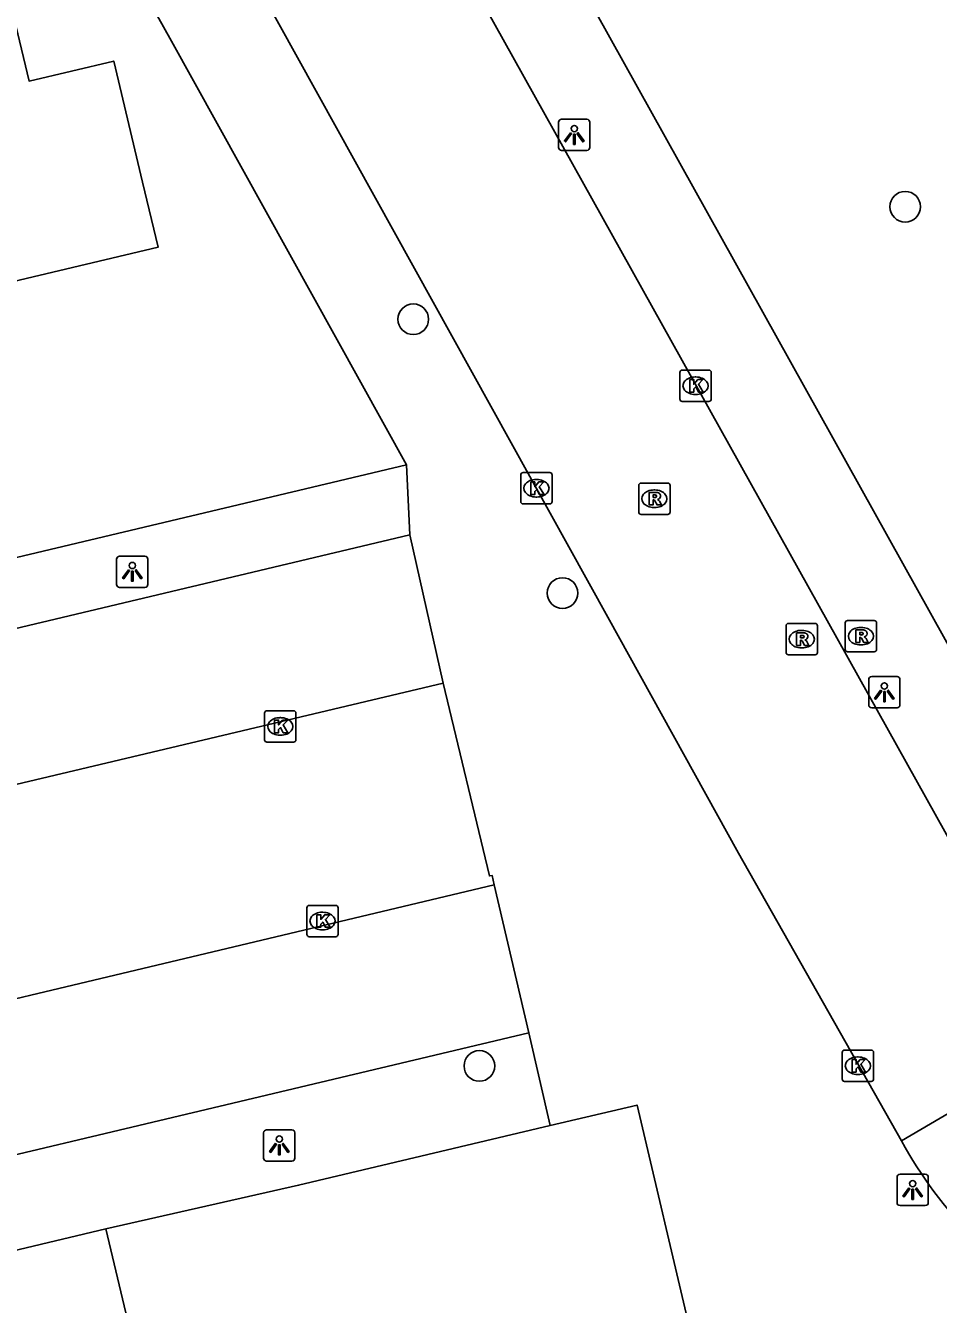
# Model space of a CAD drawing. Extents: x 158038 to 159242, y 380133 to 381214.
# Drawn here: x 158678.56 to 158707.69, y 380464.18 to 380505 of the extents above; entities that cross this region are included whole.
import ezdxf

# ---------------------------------------------------------------- set-up
doc = ezdxf.new("R2010")
doc.units = 0
for name, color, linetype in [('IMGEO_Boom', 7, 'Continuous'), ('IMGEO_Hek', 7, 'Continuous'), ('IMGEO_Kolk', 7, 'Continuous'), ('IMGEO_Lichtpunt', 7, 'Continuous'), ('IMGEO_Pand', 7, 'Continuous'), ('IMGEO_Rijbaan_lokaal_open', 7, 'Continuous'), ('IMGEO_Rioolput', 7, 'Continuous'), ('IMGEO_Voetpad_open', 7, 'Continuous')]:
    doc.layers.add(name, color=color, linetype=linetype)

msp = doc.modelspace()

# ---------------------------------------------------------------- linework, layer by layer
at = {"layer": 'IMGEO_Boom'}
for centre in [(158706.632, 380499.217), (158690.932, 380495.625), (158695.695, 380486.885), (158693.042, 380471.788)]:
    msp.add_circle(centre, 0.489, dxfattribs=at)
at = {"layer": 'IMGEO_Hek'}
for points in [[(158683.218, 380504.501), (158690.712, 380490.978)], [(158690.712, 380490.978), (158656.99, 380482.96)], [(158681.122, 380466.593), (158687.271, 380467.982)]]:
    msp.add_lwpolyline(points, dxfattribs=at)
at = {"layer": 'IMGEO_Kolk'}
for p, q in [((158699.44, 380493.077), (158699.44, 380493.929)), ((158699.515, 380494.003), (158700.367, 380494.003)), ((158700.441, 380493.929), (158700.441, 380493.077)), ((158699.928, 380493.783), (158699.953, 380493.783)), ((158699.951, 380493.223), (158699.926, 380493.223)), ((158700.367, 380493.003), (158699.515, 380493.003)), ((158694.363, 380489.804), (158694.363, 380490.656)), ((158694.438, 380490.73), (158695.29, 380490.73)), ((158695.364, 380490.656), (158695.364, 380489.804)), ((158694.851, 380490.51), (158694.876, 380490.51)), ((158694.874, 380489.95), (158694.849, 380489.95)), ((158695.29, 380489.73), (158694.438, 380489.73)), ((158686.188, 380482.201), (158686.188, 380483.053)), ((158686.263, 380483.127), (158687.115, 380483.127)), ((158686.676, 380482.907), (158686.701, 380482.907)), ((158687.189, 380483.053), (158687.189, 380482.201)), ((158687.115, 380482.127), (158686.263, 380482.127)), ((158686.699, 380482.347), (158686.674, 380482.347)), ((158687.535, 380475.989), (158687.535, 380476.841)), ((158687.61, 380476.915), (158688.462, 380476.915)), ((158688.023, 380476.695), (158688.048, 380476.695)), ((158688.536, 380476.841), (158688.536, 380475.989)), ((158688.462, 380475.915), (158687.61, 380475.915)), ((158688.046, 380476.135), (158688.021, 380476.135)), ((158704.621, 380471.369), (158704.621, 380472.221)), ((158704.696, 380472.295), (158705.548, 380472.295)), ((158705.622, 380472.221), (158705.622, 380471.369)), ((158705.109, 380472.075), (158705.134, 380472.075)), ((158705.132, 380471.515), (158705.107, 380471.515)), ((158705.548, 380471.295), (158704.696, 380471.295))]:
    msp.add_line(p, q, dxfattribs=at)
for points in [[(158699.44, 380493.077), (158699.44, 380493.929)], [(158699.515, 380494.003), (158700.367, 380494.003)], [(158700.441, 380493.929), (158700.441, 380493.077)], [(158699.761, 380493.703), (158699.884, 380493.703), (158699.884, 380493.552), (158700.014, 380493.703), (158700.178, 380493.703), (158700.032, 380493.552), (158700.185, 380493.303), (158700.033, 380493.303), (158699.948, 380493.467), (158699.884, 380493.4), (158699.884, 380493.303), (158699.761, 380493.303), (158699.761, 380493.703)], [(158700.367, 380493.003), (158699.515, 380493.003)], [(158694.363, 380489.804), (158694.363, 380490.656)], [(158694.438, 380490.73), (158695.29, 380490.73)], [(158695.364, 380490.656), (158695.364, 380489.804)], [(158694.684, 380490.43), (158694.807, 380490.43), (158694.807, 380490.279), (158694.937, 380490.43), (158695.101, 380490.43), (158694.955, 380490.279), (158695.108, 380490.03), (158694.956, 380490.03), (158694.871, 380490.194), (158694.807, 380490.127), (158694.807, 380490.03), (158694.684, 380490.03), (158694.684, 380490.43)], [(158695.29, 380489.73), (158694.438, 380489.73)], [(158686.188, 380482.201), (158686.188, 380483.053)], [(158686.263, 380483.127), (158687.115, 380483.127)], [(158686.509, 380482.827), (158686.632, 380482.827), (158686.632, 380482.676), (158686.762, 380482.827), (158686.926, 380482.827), (158686.78, 380482.676), (158686.933, 380482.427), (158686.781, 380482.427), (158686.696, 380482.591), (158686.632, 380482.524), (158686.632, 380482.427), (158686.509, 380482.427), (158686.509, 380482.827)], [(158687.189, 380483.053), (158687.189, 380482.201)], [(158687.115, 380482.127), (158686.263, 380482.127)], [(158687.535, 380475.989), (158687.535, 380476.841)], [(158687.61, 380476.915), (158688.462, 380476.915)], [(158688.536, 380476.841), (158688.536, 380475.989)], [(158687.856, 380476.615), (158687.979, 380476.615), (158687.979, 380476.464), (158688.109, 380476.615), (158688.273, 380476.615), (158688.127, 380476.464), (158688.28, 380476.215), (158688.128, 380476.215), (158688.043, 380476.379), (158687.979, 380476.312), (158687.979, 380476.215), (158687.856, 380476.215), (158687.856, 380476.615)], [(158688.462, 380475.915), (158687.61, 380475.915)], [(158704.621, 380471.369), (158704.621, 380472.221)], [(158704.696, 380472.295), (158705.548, 380472.295)], [(158705.622, 380472.221), (158705.622, 380471.369)], [(158704.942, 380471.995), (158705.065, 380471.995), (158705.065, 380471.844), (158705.195, 380471.995), (158705.359, 380471.995), (158705.213, 380471.844), (158705.366, 380471.595), (158705.214, 380471.595), (158705.129, 380471.759), (158705.065, 380471.692), (158705.065, 380471.595), (158704.942, 380471.595), (158704.942, 380471.995)], [(158705.548, 380471.295), (158704.696, 380471.295)]]:
    msp.add_lwpolyline(points, dxfattribs=at)
for centre, start, end in [((158699.517, 380493.927), 91.552, 178.448), ((158699.517, 380493.927), 91.552, 178.448), ((158700.365, 380493.927), 1.552, 88.448), ((158700.365, 380493.927), 1.552, 88.448), ((158699.517, 380493.079), 181.552, 268.448), ((158699.517, 380493.079), 181.552, 268.448), ((158700.365, 380493.079), 271.552, 358.448), ((158700.365, 380493.079), 271.552, 358.448), ((158694.44, 380490.654), 91.552, 178.448), ((158694.44, 380490.654), 91.552, 178.448), ((158695.288, 380490.654), 1.552, 88.448), ((158695.288, 380490.654), 1.552, 88.448), ((158694.44, 380489.806), 181.552, 268.448), ((158694.44, 380489.806), 181.552, 268.448), ((158695.288, 380489.806), 271.552, 358.448), ((158695.288, 380489.806), 271.552, 358.448), ((158686.265, 380483.051), 91.552, 178.448), ((158686.265, 380483.051), 91.552, 178.448), ((158687.113, 380483.051), 1.552, 88.448), ((158687.113, 380483.051), 1.552, 88.448), ((158686.265, 380482.203), 181.552, 268.448), ((158686.265, 380482.203), 181.552, 268.448), ((158687.113, 380482.203), 271.552, 358.448), ((158687.113, 380482.203), 271.552, 358.448), ((158687.612, 380476.839), 91.552, 178.448), ((158687.612, 380476.839), 91.552, 178.448), ((158688.46, 380476.839), 1.552, 88.448), ((158688.46, 380476.839), 1.552, 88.448), ((158687.612, 380475.991), 181.552, 268.448), ((158687.612, 380475.991), 181.552, 268.448), ((158688.46, 380475.991), 271.552, 358.448), ((158688.46, 380475.991), 271.552, 358.448), ((158704.698, 380472.219), 91.552, 178.448), ((158704.698, 380472.219), 91.552, 178.448), ((158705.546, 380472.219), 1.552, 88.448), ((158705.546, 380472.219), 1.552, 88.448), ((158704.698, 380471.371), 181.552, 268.448), ((158704.698, 380471.371), 181.552, 268.448), ((158705.546, 380471.371), 271.552, 358.448), ((158705.546, 380471.371), 271.552, 358.448)]:
    msp.add_arc(centre, 0.0765, start, end, dxfattribs=at)
for centre, major_axis, ratio, start_param, end_param in [((158699.927, 380493.503), (-0.387, 0.002), 0.722429, 4.712389, 7.853982), ((158699.952, 380493.503), (-0.39, 0.002), 0.717154, 1.570796, 4.712389), ((158694.85, 380490.23), (-0.387, 0.002), 0.722429, 4.712389, 7.853982), ((158694.875, 380490.23), (-0.39, 0.002), 0.717154, 1.570796, 4.712389), ((158686.675, 380482.627), (-0.387, 0.002), 0.722429, 4.712389, 7.853982), ((158686.7, 380482.627), (-0.39, 0.002), 0.717154, 1.570796, 4.712389), ((158688.022, 380476.415), (-0.387, 0.002), 0.722429, 4.712389, 7.853982), ((158688.047, 380476.415), (-0.39, 0.002), 0.717154, 1.570796, 4.712389), ((158705.108, 380471.795), (-0.387, 0.002), 0.722429, 4.712389, 7.853982), ((158705.133, 380471.795), (-0.39, 0.002), 0.717154, 1.570796, 4.712389)]:
    msp.add_ellipse(centre, major_axis=major_axis, ratio=ratio, start_param=start_param, end_param=end_param, dxfattribs=at)
at = {"layer": 'IMGEO_Lichtpunt'}
for p, q in [((158696.473, 380502.01), (158695.665, 380502.01)), ((158696.473, 380502.01), (158695.665, 380502.01)), ((158695.571, 380501.915), (158695.571, 380501.108)), ((158695.571, 380501.915), (158695.571, 380501.108)), ((158696.567, 380501.108), (158696.567, 380501.915)), ((158696.567, 380501.108), (158696.567, 380501.915)), ((158695.665, 380501.014), (158696.473, 380501.014)), ((158695.665, 380501.014), (158696.473, 380501.014)), ((158681.466, 380487.966), (158681.466, 380487.159)), ((158681.466, 380487.966), (158681.466, 380487.159)), ((158682.368, 380488.061), (158681.56, 380488.061)), ((158682.368, 380488.061), (158681.56, 380488.061)), ((158682.462, 380487.159), (158682.462, 380487.966)), ((158682.462, 380487.159), (158682.462, 380487.966)), ((158681.56, 380487.065), (158682.368, 380487.065)), ((158681.56, 380487.065), (158682.368, 380487.065)), ((158705.469, 380484.122), (158705.469, 380483.315)), ((158705.469, 380484.122), (158705.469, 380483.315)), ((158706.371, 380484.217), (158705.563, 380484.217)), ((158706.371, 380484.217), (158705.563, 380484.217)), ((158706.465, 380483.315), (158706.465, 380484.122)), ((158706.465, 380483.315), (158706.465, 380484.122)), ((158705.563, 380483.221), (158706.371, 380483.221)), ((158705.563, 380483.221), (158706.371, 380483.221)), ((158687.06, 380469.75), (158686.252, 380469.75)), ((158687.06, 380469.75), (158686.252, 380469.75)), ((158686.158, 380469.655), (158686.158, 380468.848)), ((158686.158, 380469.655), (158686.158, 380468.848)), ((158687.154, 380468.848), (158687.154, 380469.655)), ((158687.154, 380468.848), (158687.154, 380469.655)), ((158686.252, 380468.754), (158687.06, 380468.754)), ((158686.252, 380468.754), (158687.06, 380468.754)), ((158706.372, 380468.234), (158706.372, 380467.427)), ((158706.372, 380468.234), (158706.372, 380467.427)), ((158707.274, 380468.329), (158706.466, 380468.329)), ((158707.274, 380468.329), (158706.466, 380468.329)), ((158707.368, 380467.427), (158707.368, 380468.234)), ((158707.368, 380467.427), (158707.368, 380468.234)), ((158706.466, 380467.333), (158707.274, 380467.333)), ((158706.466, 380467.333), (158707.274, 380467.333))]:
    msp.add_line(p, q, dxfattribs=at)
for points in [[(158695.945, 380501.579), (158695.984, 380501.551), (158695.796, 380501.289), (158695.758, 380501.316), (158695.945, 380501.579)], [(158696.047, 380501.531), (158696.094, 380501.531), (158696.094, 380501.209), (158696.047, 380501.209), (158696.047, 380501.531)], [(158696.157, 380501.551), (158696.195, 380501.578), (158696.382, 380501.316), (158696.343, 380501.288), (158696.157, 380501.551)], [(158681.84, 380487.63), (158681.879, 380487.602), (158681.691, 380487.34), (158681.653, 380487.367), (158681.84, 380487.63)], [(158681.942, 380487.582), (158681.989, 380487.582), (158681.989, 380487.26), (158681.942, 380487.26), (158681.942, 380487.582)], [(158682.052, 380487.602), (158682.09, 380487.629), (158682.277, 380487.367), (158682.238, 380487.339), (158682.052, 380487.602)], [(158705.843, 380483.786), (158705.882, 380483.758), (158705.694, 380483.496), (158705.656, 380483.523), (158705.843, 380483.786)], [(158705.945, 380483.738), (158705.992, 380483.738), (158705.992, 380483.416), (158705.945, 380483.416), (158705.945, 380483.738)], [(158706.055, 380483.758), (158706.093, 380483.785), (158706.28, 380483.523), (158706.241, 380483.495), (158706.055, 380483.758)], [(158686.532, 380469.319), (158686.571, 380469.291), (158686.383, 380469.029), (158686.345, 380469.056), (158686.532, 380469.319)], [(158686.634, 380469.271), (158686.681, 380469.271), (158686.681, 380468.949), (158686.634, 380468.949), (158686.634, 380469.271)], [(158686.744, 380469.291), (158686.782, 380469.318), (158686.969, 380469.056), (158686.93, 380469.028), (158686.744, 380469.291)], [(158706.746, 380467.898), (158706.785, 380467.87), (158706.597, 380467.608), (158706.559, 380467.635), (158706.746, 380467.898)], [(158706.848, 380467.85), (158706.895, 380467.85), (158706.895, 380467.528), (158706.848, 380467.528), (158706.848, 380467.85)], [(158706.958, 380467.87), (158706.996, 380467.897), (158707.183, 380467.635), (158707.144, 380467.607), (158706.958, 380467.87)]]:
    msp.add_lwpolyline(points, dxfattribs=at)
for centre in [(158696.07, 380501.713), (158681.965, 380487.764), (158705.968, 380483.92), (158686.657, 380469.453), (158706.871, 380468.032)]:
    msp.add_circle(centre, 0.0994, dxfattribs=at)
for centre, start, end in [((158695.665, 380501.915), 90, 180), ((158695.665, 380501.915), 90, 180), ((158696.473, 380501.915), 0, 90), ((158696.473, 380501.915), 0, 90), ((158695.665, 380501.108), 180, 270), ((158695.665, 380501.108), 180, 270), ((158696.473, 380501.108), 270, 0), ((158696.473, 380501.108), 270, 360), ((158681.56, 380487.966), 90, 180), ((158681.56, 380487.966), 90, 180), ((158682.368, 380487.966), 0, 90), ((158682.368, 380487.966), 0, 90), ((158681.56, 380487.159), 180, 270), ((158681.56, 380487.159), 180, 270), ((158682.368, 380487.159), 270, 0), ((158682.368, 380487.159), 270, 360), ((158705.563, 380484.122), 90, 180), ((158705.563, 380484.122), 90, 180), ((158706.371, 380484.122), 0, 90), ((158706.371, 380484.122), 0, 90), ((158705.563, 380483.315), 180, 270), ((158705.563, 380483.315), 180, 270), ((158706.371, 380483.315), 270, 0), ((158706.371, 380483.315), 270, 360), ((158686.252, 380469.655), 90, 180), ((158686.252, 380469.655), 90, 180), ((158687.06, 380469.655), 0, 90), ((158687.06, 380469.655), 0, 90), ((158686.252, 380468.848), 180, 270), ((158686.252, 380468.848), 180, 270), ((158687.06, 380468.848), 270, 0), ((158687.06, 380468.848), 270, 360), ((158706.466, 380468.234), 90, 180), ((158706.466, 380468.234), 90, 180), ((158707.274, 380468.234), 0, 90), ((158707.274, 380468.234), 0, 90), ((158706.466, 380467.427), 180, 270), ((158706.466, 380467.427), 180, 270), ((158707.274, 380467.427), 270, 0), ((158707.274, 380467.427), 270, 360)]:
    msp.add_arc(centre, 0.0946, start, end, dxfattribs=at)
at = {"layer": 'IMGEO_Pand'}
for points in [[(158672.902, 380501.865), (158672.236, 380504.66), (158678.004, 380506.034), (158678.673, 380503.226), (158681.372, 380503.869), (158682.294, 380500), (158682.788, 380497.925), (158677.315, 380496.629)], [(158681.122, 380466.593), (158670.98, 380464.176), (158670.999, 380464.096)], [(158682.444, 380461.045), (158681.122, 380466.593)]]:
    msp.add_lwpolyline(points, dxfattribs=at)
at = {"layer": 'IMGEO_Rijbaan_lokaal_open'}
for points in [[(158711.7, 380472.436), (158691.025, 380509.551), (158684.584, 380521.122)], [(158683.352, 380511.051), (158685.993, 380506.242), (158697.142, 380486.116), (158701.312, 380478.576), (158706.513, 380469.396)], [(158691.886, 380484.012), (158662.133, 380476.955)], [(158691.886, 380484.012), (158693.363, 380477.855), (158693.449, 380477.869), (158693.513, 380477.568)], [(158663.668, 380470.457), (158693.513, 380477.568)], [(158706.513, 380469.396), (158711.7, 380472.436)]]:
    msp.add_lwpolyline(points, dxfattribs=at)
msp.add_arc((158719.307, 380476.476), 14.622, 208.9596, 224.0081, dxfattribs=at)
at = {"layer": 'IMGEO_Rioolput'}
for p, q in [((158698.126, 380489.47), (158698.126, 380490.322)), ((158698.201, 380490.396), (158699.053, 380490.396)), ((158698.614, 380490.176), (158698.639, 380490.176)), ((158699.127, 380490.322), (158699.127, 380489.47)), ((158699.053, 380489.396), (158698.201, 380489.396)), ((158698.637, 380489.616), (158698.612, 380489.616)), ((158702.831, 380484.988), (158702.831, 380485.84)), ((158702.906, 380485.914), (158703.758, 380485.914)), ((158703.319, 380485.694), (158703.344, 380485.694)), ((158703.832, 380485.84), (158703.832, 380484.988)), ((158704.719, 380485.082), (158704.719, 380485.934)), ((158704.794, 380486.008), (158705.646, 380486.008)), ((158705.207, 380485.788), (158705.232, 380485.788)), ((158705.72, 380485.934), (158705.72, 380485.082)), ((158703.758, 380484.914), (158702.906, 380484.914)), ((158703.342, 380485.134), (158703.317, 380485.134)), ((158705.646, 380485.008), (158704.794, 380485.008)), ((158705.23, 380485.228), (158705.205, 380485.228))]:
    msp.add_line(p, q, dxfattribs=at)
for points in [[(158698.126, 380489.47), (158698.126, 380490.322)], [(158698.201, 380490.396), (158699.053, 380490.396)], [(158699.127, 380490.322), (158699.127, 380489.47)], [(158698.715, 380490.094), (158698.463, 380490.096), (158698.463, 380489.696)], [(158698.463, 380489.696), (158698.587, 380489.696), (158698.587, 380489.858), (158698.598, 380489.858)], [(158698.641, 380490.015), (158698.587, 380490.015), (158698.587, 380489.934)], [(158698.587, 380489.934), (158698.639, 380489.934)], [(158698.645, 380489.829), (158698.716, 380489.696), (158698.856, 380489.696), (158698.791, 380489.822)], [(158699.053, 380489.396), (158698.201, 380489.396)], [(158702.831, 380484.988), (158702.831, 380485.84)], [(158702.906, 380485.914), (158703.758, 380485.914)], [(158703.832, 380485.84), (158703.832, 380484.988)], [(158704.719, 380485.082), (158704.719, 380485.934)], [(158704.794, 380486.008), (158705.646, 380486.008)], [(158705.308, 380485.706), (158705.056, 380485.708), (158705.056, 380485.308)], [(158705.72, 380485.934), (158705.72, 380485.082)], [(158703.42, 380485.612), (158703.168, 380485.614), (158703.168, 380485.214)], [(158703.168, 380485.214), (158703.292, 380485.214), (158703.292, 380485.376), (158703.303, 380485.376)], [(158703.346, 380485.533), (158703.292, 380485.533), (158703.292, 380485.452)], [(158703.292, 380485.452), (158703.344, 380485.452)], [(158703.35, 380485.347), (158703.421, 380485.214), (158703.561, 380485.214), (158703.496, 380485.34)], [(158705.056, 380485.308), (158705.18, 380485.308), (158705.18, 380485.47), (158705.191, 380485.47)], [(158705.234, 380485.627), (158705.18, 380485.627), (158705.18, 380485.546)], [(158705.18, 380485.546), (158705.232, 380485.546)], [(158705.238, 380485.441), (158705.309, 380485.308), (158705.449, 380485.308), (158705.384, 380485.434)], [(158703.758, 380484.914), (158702.906, 380484.914)], [(158705.646, 380485.008), (158704.794, 380485.008)]]:
    msp.add_lwpolyline(points, dxfattribs=at)
for centre, radius, start, end in [((158698.203, 380490.32), 0.0765, 91.552, 178.448), ((158698.203, 380490.32), 0.0765, 91.552, 178.448), ((158699.051, 380490.32), 0.0765, 1.552, 88.448), ((158699.051, 380490.32), 0.0765, 1.552, 88.448), ((158698.597, 380489.805), 0.0533, 26.0293, 88.6989), ((158698.623, 380490.123), 0.19, 274.7715, 282.9687), ((158698.647, 380489.919), 0.0964, 77.0061, 93.1865), ((158698.661, 380489.976), 0.0378, 276.6634, 79.6772), ((158698.714, 380489.984), 0.109, 350.3612, 89.416), ((158698.712, 380489.984), 0.112, 277.5842, 350.9817), ((158698.696, 380489.769), 0.108, 29.5134, 73.7905), ((158698.203, 380489.472), 0.0765, 181.552, 268.448), ((158698.203, 380489.472), 0.0765, 181.552, 268.448), ((158699.051, 380489.472), 0.0765, 271.552, 358.448), ((158699.051, 380489.472), 0.0765, 271.552, 358.448), ((158702.908, 380485.838), 0.0765, 91.552, 178.448), ((158702.908, 380485.838), 0.0765, 91.552, 178.448), ((158703.756, 380485.838), 0.0765, 1.552, 88.448), ((158703.756, 380485.838), 0.0765, 1.552, 88.448), ((158704.796, 380485.932), 0.0765, 91.552, 178.448), ((158704.796, 380485.932), 0.0765, 91.552, 178.448), ((158705.307, 380485.596), 0.109, 350.3612, 89.416), ((158705.644, 380485.932), 0.0765, 1.552, 88.448), ((158705.644, 380485.932), 0.0765, 1.552, 88.448), ((158703.302, 380485.323), 0.0533, 26.0293, 88.6989), ((158703.328, 380485.641), 0.19, 274.7715, 282.9687), ((158703.352, 380485.437), 0.0964, 77.0061, 93.1865), ((158703.366, 380485.494), 0.0378, 276.6634, 79.6772), ((158703.419, 380485.502), 0.109, 350.3612, 89.416), ((158703.417, 380485.502), 0.112, 277.5842, 350.9817), ((158703.401, 380485.287), 0.108, 29.5134, 73.7905), ((158705.19, 380485.417), 0.0533, 26.0293, 88.6989), ((158705.216, 380485.735), 0.19, 274.7715, 282.9687), ((158705.24, 380485.531), 0.0964, 77.0061, 93.1865), ((158705.254, 380485.588), 0.0378, 276.6634, 79.6772), ((158705.305, 380485.596), 0.112, 277.5842, 350.9817), ((158705.289, 380485.381), 0.108, 29.5134, 73.7905), ((158702.908, 380484.99), 0.0765, 181.552, 268.448), ((158702.908, 380484.99), 0.0765, 181.552, 268.448), ((158703.756, 380484.99), 0.0765, 271.552, 358.448), ((158703.756, 380484.99), 0.0765, 271.552, 358.448), ((158704.796, 380485.084), 0.0765, 181.552, 268.448), ((158704.796, 380485.084), 0.0765, 181.552, 268.448), ((158705.644, 380485.084), 0.0765, 271.552, 358.448), ((158705.644, 380485.084), 0.0765, 271.552, 358.448)]:
    msp.add_arc(centre, radius, start, end, dxfattribs=at)
for centre, major_axis, ratio, start_param, end_param in [((158698.613, 380489.896), (-0.387, 0.002), 0.722429, 4.712389, 7.853982), ((158698.638, 380489.896), (-0.39, 0.002), 0.717154, 1.570796, 4.712389), ((158703.318, 380485.414), (-0.387, 0.002), 0.722429, 4.712389, 7.853982), ((158703.343, 380485.414), (-0.39, 0.002), 0.717154, 1.570796, 4.712389), ((158705.206, 380485.508), (-0.387, 0.002), 0.722429, 4.712389, 7.853982), ((158705.231, 380485.508), (-0.39, 0.002), 0.717154, 1.570796, 4.712389)]:
    msp.add_ellipse(centre, major_axis=major_axis, ratio=ratio, start_param=start_param, end_param=end_param, dxfattribs=at)
at = {"layer": 'IMGEO_Voetpad_open'}
for points in [[(158717.742, 380471.085), (158717.127, 380471.069), (158716.515, 380471.2), (158715.947, 380471.48), (158715.443, 380471.877), (158694.084, 380510.227), (158687.12, 380522.794)], [(158679.067, 380511.942), (158683.218, 380504.501), (158690.712, 380490.978)], [(158659.364, 380473.275), (158656.99, 380482.96), (158690.712, 380490.978)], [(158690.712, 380490.978), (158690.819, 380488.741)], [(158690.819, 380488.741), (158661.014, 380481.657), (158662.133, 380476.955)], [(158690.819, 380488.741), (158691.886, 380484.012)], [(158693.513, 380477.568), (158694.616, 380472.843)], [(158663.668, 380470.457), (158664.789, 380465.758), (158694.616, 380472.843)], [(158694.616, 380472.843), (158695.304, 380469.884)], [(158695.304, 380469.884), (158698.077, 380470.54), (158701.464, 380456.145), (158702.507, 380451.76)], [(158695.304, 380469.884), (158687.271, 380467.982), (158681.122, 380466.593)]]:
    msp.add_lwpolyline(points, dxfattribs=at)

doc.saveas('drawing.dxf')
